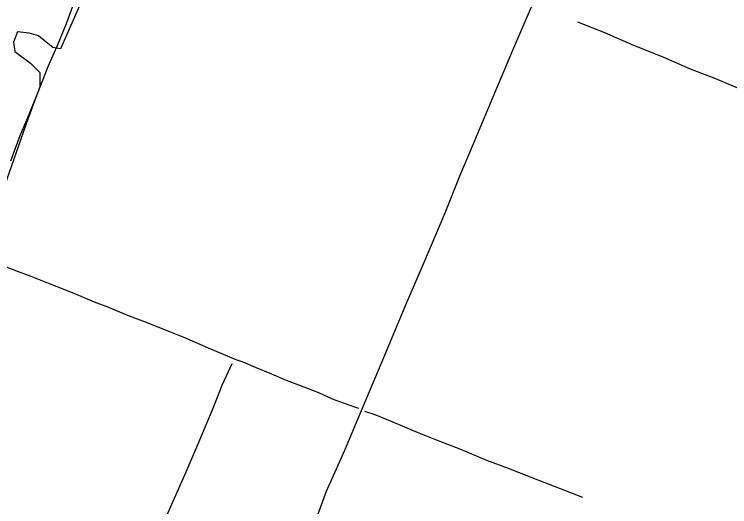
# Model space of a CAD drawing. Extents: x 3329332 to 3367211, y 631066 to 656469.
# Drawn here: x 3340969 to 3343639, y 649434 to 651272 of the extents above; entities that cross this region are included whole.
import ezdxf

# ---------------------------------------------------------------- set-up
doc = ezdxf.new("R2010")
doc.units = 0
for name, color, linetype in [('V-DTCH-CNTR', 7, 'Continuous'), ('V-SITE-VEGE', 7, 'Continuous'), ('V-TOPO-SHOR', 7, 'Continuous')]:
    doc.layers.add(name, color=color, linetype=linetype)

msp = doc.modelspace()

# ---------------------------------------------------------------- linework, layer by layer
at = {"layer": 'V-DTCH-CNTR'}
for points in [[(3343685.2, 653194), (3343631.2, 653063.1), (3343551.1, 652873.8), (3343482.8, 652713.8), (3343422.8, 652561.2), (3343377.1, 652445.5), (3343318.3, 652311.2), (3343271.4, 652200.2), (3343212, 652052.3), (3343151.5, 651906.9), (3343101, 651784.7), (3343033.3, 651624.1), (3342966.9, 651469.3), (3342898, 651298.1), (3342828, 651136.8), (3342754.9, 650962.1), (3342680.7, 650785.1), (3342631.5, 650670.6), (3342576.2, 650529.8), (3342502, 650356.8), (3342429, 650186.2)], [(3342429, 650186.2), (3342337, 649965.4), (3342259.8, 649783.7), (3342200.5, 649643.5), (3342132.3, 649490.4), (3342096, 649392.8)], [(3341129.7, 648478), (3341163.7, 648538.8), (3341214.3, 648650.5), (3341279.7, 648804.1), (3341347.4, 648967.2), (3341398.6, 649088.5), (3341443.5, 649190.1), (3341476.8, 649264.3), (3341528.5, 649378.8), (3341609.8, 649563.7), (3341655.2, 649668.1), (3341713.3, 649807.8), (3341744.6, 649887.1), (3341781.5, 649968.7)]]:
    msp.add_lwpolyline(points, dxfattribs=at)
at = {"layer": 'V-SITE-VEGE'}
for p, q in [((3341316.6, 651542.6), (3341141.3, 651143)), ((3340980.6, 651206.4), (3340966, 651167.4)), ((3341024.5, 651201.5), (3340980.6, 651206.4)), ((3341058.5, 651191.7), (3341024.5, 651201.5)), ((3341087.8, 651167.4), (3341058.5, 651191.7)), ((3340966, 651167.4), (3340970.9, 651133.3)), ((3341112.1, 651147.9), (3341087.8, 651167.4)), ((3340970.9, 651133.3), (3341029.3, 651089.4)), ((3341141.3, 651143), (3341112.1, 651147.9)), ((3341029.3, 651089.4), (3341063.4, 651055.3)), ((3341063.4, 651055.3), (3341063.4, 651001.7)), ((3341063.4, 651001.7), (3341019.6, 650879.9)), ((3341019.6, 650879.9), (3340858.9, 650426.7))]:
    msp.add_line(p, q, dxfattribs=at)
at = {"layer": 'V-TOPO-SHOR'}
for points in [[(3340955.5, 650724.8), (3340990.5, 650819), (3341023, 650895.1), (3341056.5, 650978.5), (3341095.1, 651077.5), (3341131.8, 651161.9), (3341163.9, 651237.3), (3341192.5, 651315.9)], [(3343070.3, 651244.2), (3343171.4, 651203.9), (3343279.8, 651157.3), (3343388.9, 651113.2), (3343491.7, 651068.3), (3343586.2, 651032.3), (3343682.8, 650991.7), (3343750.3, 650968), (3343795.1, 650951), (3343835.8, 650937.6), (3343883, 650922), (3343907.4, 650918.3), (3343956.8, 650904.8), (3344004.7, 650891), (3344061.4, 650873.2), (3344130.6, 650856.5), (3344214.4, 650825.4), (3344288.7, 650796.4), (3344331.1, 650780.5), (3344358.6, 650771.3), (3344429.2, 650753.5), (3344475.8, 650740.6), (3344512.3, 650729.6)], [(3342254.7, 649800.7), (3342210.7, 649815.4), (3342156.5, 649835.2), (3342105.1, 649858.5), (3342050.5, 649880.1), (3341984.8, 649905.5), (3341930.3, 649928.8), (3341868.4, 649953.5), (3341823.3, 649973.3), (3341797.2, 649981.8), (3341749.3, 650002.3), (3341693.7, 650026.2), (3341605.1, 650063.7), (3341530.4, 650093.7), (3341457.8, 650123.3), (3341388.6, 650149.2), (3341320.9, 650177.1), (3341268, 650197.9), (3341192, 650229.3), (3341093.6, 650267.8), (3341031.8, 650292.9), (3340984.2, 650310.3), (3340920.9, 650335.3)], [(3342732.2, 649606.3), (3342635.7, 649646.9), (3342554, 649678.7), (3342473, 649711.2), (3342387.9, 649746.5), (3342315.7, 649776.9), (3342277.4, 649789.4)], [(3343090.1, 649468.3), (3342985.1, 649509.4), (3342901, 649541.4), (3342812.9, 649576.3), (3342732.2, 649606.3)]]:
    msp.add_lwpolyline(points, dxfattribs=at)

doc.saveas('drawing.dxf')
